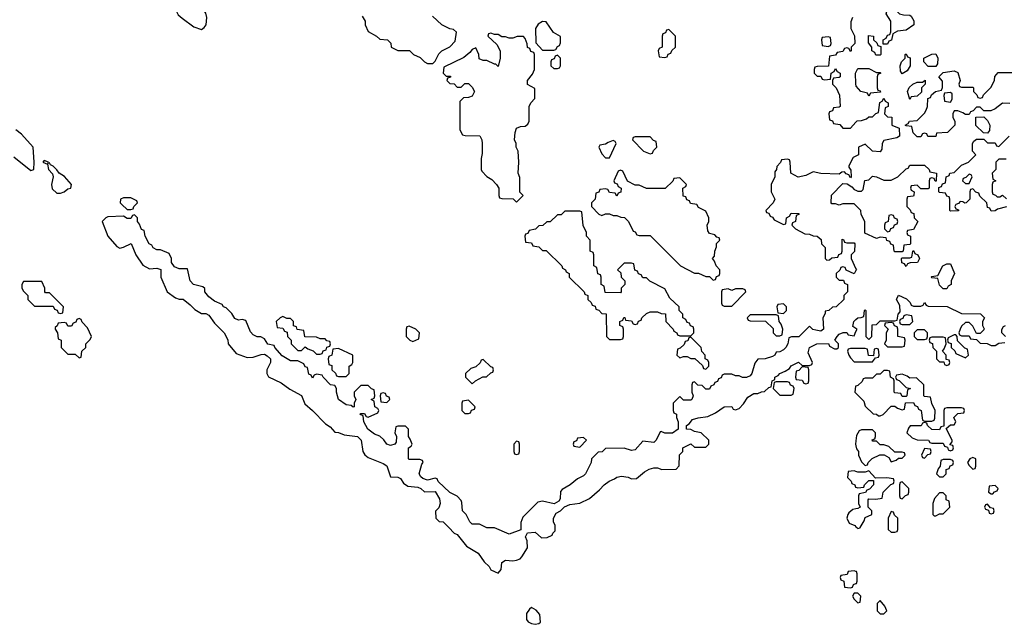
# Model space of a CAD drawing. Header units: inches. Extents: x 2701323 to 2964515, y 494916 to 722124.
# Tile 470 of 656: x 2855490 to 2860800, y 629478 to 632738. Entities that reach past the tile are written whole.
import ezdxf

# ---------------------------------------------------------------- set-up
doc = ezdxf.new("R2010")
doc.units = ezdxf.units.IN
doc.header["$MEASUREMENT"] = 0
for name, color, linetype in [('C8652', 7, 'Continuous'), ('C8653', 7, 'Continuous'), ('C8662', 7, 'Continuous'), ('C8663', 7, 'Continuous')]:
    doc.layers.add(name, color=color, linetype=linetype)

msp = doc.modelspace()

# ---------------------------------------------------------------- linework, layer by layer
at = {"layer": 'C8652', "color": 2, "elevation": 2}
for points in [[(2857804, 630000), (2857834, 629970), (2857850, 629962), (2857899.1, 629899.1), (2857962, 629862), (2857995.3, 629815.3), (2858022, 629790), (2858031.6, 629771.6), (2858070, 629754), (2858087.3, 629772.7), (2858090, 629811.3), (2858110, 629824.7), (2858150, 629821), (2858170, 629824.7), (2858188.9, 629831.1), (2858198, 629842), (2858228, 629890), (2858227.3, 629927.3), (2858218, 629950), (2858228, 629972), (2858270, 629974), (2858304.7, 629944.7), (2858334.6, 629945.4), (2858362, 629958), (2858366, 629970), (2858378, 629982), (2858378, 630000)], [(2858192.7, 630000), (2858192.7, 629987.3), (2858130, 629964), (2858050, 629998), (2858010, 629998), (2858006, 630000)], [(2860000, 629762.7), (2859990, 629766), (2859958, 629762), (2859952.7, 629747.3), (2859918, 629742), (2859914, 629730), (2859918, 629718), (2859934, 629710), (2859938, 629678), (2859970, 629674), (2859982, 629678), (2859987.3, 629692.7), (2860000, 629697.3)], [(2860000, 629646), (2859990, 629646), (2859982, 629630), (2859990, 629614), (2860000, 629604)]]:
    msp.add_lwpolyline(points, dxfattribs=at)
msp.add_lwpolyline([(2858250, 629568), (2858239.6, 629560.4), (2858223.6, 629536.4), (2858223.6, 629503.6), (2858231.6, 629491.6), (2858250, 629482), (2858270, 629478), (2858290, 629482), (2858298, 629490), (2858295.3, 629530), (2858274.6, 629554.6)], close=True, dxfattribs=at)
at = {"layer": 'C8653', "color": 2, "elevation": 2}
for points in [[(2856390, 632926), (2856331.3, 632790), (2856344.9, 632764.9), (2856365.5, 632745.5), (2856430, 632698.8), (2856470, 632686), (2856484.7, 632695.3), (2856495.3, 632710), (2856499, 632750), (2856494, 632774), (2856469.1, 632809.1), (2856428.4, 632888.4)], [(2858310, 632728), (2858285.4, 632714.6), (2858272, 632690), (2858272.7, 632612.7), (2858310, 632574), (2858370, 632574), (2858382, 632578), (2858390, 632594), (2858402, 632598), (2858407.3, 632612.7), (2858407.3, 632647.3), (2858368.9, 632668.9), (2858330, 632726)], [(2858030, 632666), (2858018, 632662), (2858014, 632650), (2858063.6, 632603.6), (2858082, 632570), (2858082, 632530), (2858070, 632486), (2858058, 632498), (2858050, 632498), (2858010, 632518), (2857990, 632518), (2857967.3, 632527.3), (2857966, 632550), (2857950, 632586), (2857930, 632578), (2857918, 632562), (2857885.4, 632534.6), (2857778, 632482), (2857774, 632450), (2857790, 632434), (2857812.7, 632432.7), (2857812.7, 632427.3), (2857798, 632422), (2857794, 632410), (2857810, 632394), (2857832.7, 632392.7), (2857850, 632374), (2857870, 632374), (2857890, 632394), (2857910, 632394), (2857930, 632374), (2857942, 632350), (2857930, 632326), (2857910, 632318), (2857883.6, 632316.4), (2857863.6, 632296.4), (2857863.6, 632143.6), (2857878, 632118), (2857892.7, 632112.7), (2857971.1, 632111.1), (2857982, 632090), (2857984.7, 632070), (2857983.6, 632016.4), (2857978, 631990), (2857978, 631930), (2857982, 631922), (2858010, 631892), (2858036.9, 631876.9), (2858062, 631850), (2858074, 631830), (2858074, 631790), (2858078, 631778), (2858090, 631774), (2858152, 631772), (2858170, 631754), (2858206, 631790), (2858188, 631808), (2858187.3, 631887.3), (2858178, 631910), (2858182, 631970), (2858178, 632030), (2858168, 632050), (2858168, 632070), (2858158, 632090), (2858162, 632130), (2858170, 632154), (2858190, 632162), (2858216.4, 632163.6), (2858230, 632174), (2858238, 632190), (2858238, 632270), (2858246, 632290), (2858267.3, 632312.7), (2858267.3, 632367.3), (2858228.7, 632388.7), (2858228, 632410), (2858256.4, 632443.6), (2858266, 632470), (2858266, 632550), (2858262, 632562), (2858247.3, 632567.3), (2858242, 632582), (2858228.4, 632588.4), (2858227.3, 632607.3), (2858216.4, 632636.4), (2858207.3, 632647.3), (2858172.7, 632647.3), (2858150, 632638), (2858130, 632638), (2858110, 632646), (2858090, 632646), (2858070, 632658), (2858050, 632658)], [(2858990, 632686), (2858978, 632682), (2858972.7, 632667.3), (2858958, 632662), (2858954, 632650), (2858954, 632590), (2858938, 632582), (2858934, 632570), (2858938, 632538), (2858970, 632534), (2858982, 632538), (2858987.3, 632552.7), (2859002, 632558), (2859007.3, 632572.7), (2859026, 632590), (2859026, 632650)], [(2859850, 632646), (2859818, 632642), (2859814, 632630), (2859818, 632598), (2859850, 632594), (2859862, 632598), (2859866, 632610), (2859862, 632642)], [(2858390, 632546), (2858378, 632542), (2858372.7, 632527.3), (2858358, 632522), (2858354, 632510), (2858354, 632490), (2858370, 632474), (2858390, 632474), (2858402, 632478), (2858406, 632490), (2858406, 632530)], [(2858890, 632106), (2858810, 632106), (2858798, 632102), (2858794, 632090), (2858854, 632030), (2858890, 632014), (2858902, 632018), (2858907.3, 632032.7), (2858926, 632050), (2858922, 632082), (2858907.3, 632087.3)], [(2858690, 632086), (2858663.6, 632076.4), (2858650, 632066), (2858618, 632062), (2858614, 632050), (2858630, 632014), (2858650, 631994), (2858670, 631994), (2858706, 632070), (2858702, 632082)], [(2855622, 631978), (2855614, 631970), (2855639.6, 631959.6), (2855646, 631930), (2855666.8, 631906.8), (2855671.1, 631891.1), (2855661.6, 631850), (2855666, 631826), (2855690, 631802.8), (2855710, 631802.8), (2855729.4, 631810.6), (2855750, 631826), (2855766, 631830), (2855768.7, 631850), (2855732, 631892), (2855702, 631910), (2855690, 631928), (2855670, 631948), (2855655.3, 631955.3), (2855650, 631966), (2855642, 631962), (2855646, 631970)], [(2858730, 631926), (2858718, 631922), (2858694, 631870), (2858698, 631858), (2858712.7, 631852.7), (2858718, 631838), (2858734, 631830), (2858732.7, 631807.3), (2858718, 631802), (2858710, 631786), (2858702, 631802), (2858670, 631806), (2858662, 631822), (2858650, 631826), (2858618, 631822), (2858612.7, 631807.3), (2858598, 631802), (2858594, 631770), (2858574, 631750), (2858574, 631730), (2858614, 631690), (2858630, 631682), (2858648.4, 631691.6), (2858670, 631692), (2858690, 631682), (2858710, 631682), (2858732.7, 631672.7), (2858751.6, 631671.6), (2858774, 631650), (2858798, 631598), (2858810, 631594), (2858818, 631578), (2858830, 631574), (2858890, 631574), (2859054, 631410), (2859130, 631372), (2859151.6, 631371.6), (2859190, 631354), (2859210, 631354), (2859230, 631334), (2859242, 631338), (2859247.3, 631352.7), (2859262, 631358), (2859266, 631370), (2859266, 631390), (2859246, 631410), (2859236.4, 631436.4), (2859226, 631450), (2859236.4, 631463.6), (2859238, 631490), (2859247.3, 631512.7), (2859248.4, 631531.6), (2859266, 631550), (2859262, 631562), (2859250, 631566), (2859238, 631578), (2859210, 631586), (2859200.4, 631600.4), (2859198, 631630), (2859206, 631650), (2859206, 631670), (2859190, 631706), (2859150, 631726), (2859142, 631742), (2859107.3, 631747.3), (2859102, 631762), (2859087.3, 631767.3), (2859082, 631782), (2859067.3, 631787.3), (2859066, 631830), (2859082, 631838), (2859086, 631850), (2859050, 631886), (2859018, 631882), (2859012.7, 631867.3), (2858971.6, 631828.4), (2858870, 631828), (2858830, 631846), (2858810, 631846), (2858767.3, 631867.3), (2858742, 631922)], [(2856090, 631778), (2856050, 631778), (2856034, 631770), (2856032, 631750), (2856041, 631741), (2856070, 631714), (2856090, 631714), (2856102, 631718), (2856106, 631730), (2856126, 631750), (2856122, 631762)], [(2858510, 631706), (2858430, 631706), (2858410, 631686), (2858390, 631686), (2858351.6, 631648.4), (2858332.7, 631647.3), (2858311.6, 631628.4), (2858290, 631626), (2858271.6, 631608.4), (2858238, 631602), (2858230, 631586), (2858218, 631582), (2858214, 631570), (2858218, 631538), (2858250, 631534), (2858258, 631518), (2858290, 631514), (2858310, 631494), (2858330, 631494), (2858414, 631410), (2858418, 631398), (2858434, 631390), (2858438, 631378), (2858454, 631370), (2858454, 631350), (2858534, 631270), (2858538, 631258), (2858554, 631250), (2858554, 631230), (2858572.7, 631212.7), (2858578, 631198), (2858592.7, 631192.7), (2858598, 631178), (2858612.7, 631172.7), (2858630, 631154), (2858652.7, 631152.7), (2858654, 631030), (2858670, 631014), (2858730, 631014), (2858742, 631018), (2858746, 631030), (2858746, 631070), (2858742, 631082), (2858726, 631090), (2858726, 631110), (2858742, 631118), (2858747.3, 631132.7), (2858752.7, 631132.7), (2858758, 631118), (2858790, 631114), (2858798, 631098), (2858810, 631094), (2858822, 631098), (2858827.3, 631112.7), (2858842, 631118), (2858846, 631130), (2858870, 631154), (2858890, 631162), (2858930, 631162), (2858950, 631154), (2858972.7, 631152.7), (2858974, 631110), (2859014, 631070), (2859018, 631058), (2859034, 631050), (2859038, 631038), (2859050, 631034), (2859110, 631034), (2859126, 631050), (2859126, 631070), (2859122, 631082), (2859107.3, 631087.3), (2859102, 631102), (2859090, 631106), (2859082, 631122), (2859066, 631130), (2859066, 631150), (2859046, 631170), (2859046, 631190), (2858996.4, 631236.4), (2858970, 631286), (2858888.4, 631328.4), (2858870, 631346), (2858850, 631346), (2858842, 631362), (2858827.3, 631367.3), (2858822, 631382), (2858807.3, 631387.3), (2858802, 631422), (2858790, 631426), (2858750, 631426), (2858714, 631390), (2858732.7, 631372.7), (2858734, 631350), (2858754, 631330), (2858754, 631310), (2858734, 631290), (2858734, 631270), (2858730, 631266), (2858647.3, 631267.3), (2858642, 631302), (2858626, 631310), (2858626, 631350), (2858622, 631362), (2858607.3, 631367.3), (2858602, 631402), (2858586, 631410), (2858586, 631470), (2858582, 631482), (2858566, 631490), (2858566, 631550), (2858546, 631570), (2858546, 631590), (2858528.4, 631628.4), (2858522, 631702)], [(2855610, 631326), (2855510, 631326), (2855502, 631310), (2855502, 631290), (2855510, 631274), (2855534, 631250), (2855534, 631230), (2855570, 631194), (2855670, 631194), (2855678, 631178), (2855692.7, 631172.7), (2855698, 631158), (2855710, 631154), (2855722, 631158), (2855726, 631190), (2855650, 631266), (2855630, 631266), (2855626, 631270), (2855626, 631290)], [(2859390, 631286), (2859350, 631286), (2859330, 631278), (2859310, 631286), (2859278, 631282), (2859274, 631270), (2859274, 631210), (2859278, 631198), (2859290, 631194), (2859330, 631194), (2859406, 631270), (2859402, 631282)], [(2859610, 631206), (2859578, 631202), (2859574, 631190), (2859578, 631158), (2859610, 631154), (2859626, 631170), (2859626, 631190)], [(2855810, 631126), (2855798, 631122), (2855792.7, 631107.3), (2855778, 631102), (2855770, 631086), (2855750, 631086), (2855742, 631102), (2855730, 631106), (2855698, 631102), (2855692.7, 631087.3), (2855682, 631078), (2855682, 631070), (2855694, 631050), (2855698, 631018), (2855714, 631010), (2855714, 630970), (2855750, 630934), (2855790, 630934), (2855810, 630914), (2855822, 630918), (2855826, 630950), (2855846, 630970), (2855846, 630990), (2855870, 631014), (2855878, 631030), (2855856.4, 631076.4), (2855827.3, 631107.3), (2855822, 631122)], [(2856910, 631138), (2856894, 631130), (2856874, 631110), (2856878, 631078), (2856910, 631074), (2856918, 631058), (2856932.7, 631052.7), (2856934, 631030), (2856954, 631010), (2856954, 630990), (2856990, 630954), (2857010, 630954), (2857030, 630974), (2857043.6, 630963.6), (2857072.7, 630952.7), (2857090, 630934), (2857110, 630934), (2857122, 630938), (2857127.3, 630952.7), (2857142, 630958), (2857147.3, 630972.7), (2857162, 630978), (2857166, 630990), (2857162, 631002), (2857147.3, 631007.3), (2857138, 631018), (2857110, 631018), (2857090, 631026), (2857027.3, 631027.3), (2857022, 631062), (2856987.3, 631067.3), (2856982, 631082), (2856967.3, 631087.3), (2856966, 631110), (2856950, 631126), (2856930, 631126)], [(2859570, 631146), (2859430, 631146), (2859414, 631130), (2859418, 631118), (2859430, 631114), (2859512.7, 631112.7), (2859552.7, 631072.7), (2859554, 631050), (2859570, 631034), (2859590, 631034), (2859602, 631038), (2859606, 631070), (2859596.4, 631096.4), (2859586, 631110), (2859582, 631142)], [(2857590, 631086), (2857578, 631082), (2857574, 631070), (2857574, 631030), (2857594, 631010), (2857610, 631002), (2857642, 631018), (2857646, 631050), (2857626, 631070)], [(2859110, 631026), (2859098, 631022), (2859092.7, 631007.3), (2859078, 631002), (2859072.7, 630987.3), (2859052.7, 630967.3), (2859038, 630962), (2859034, 630930), (2859050, 630914), (2859070, 630922), (2859090, 630922), (2859110, 630912), (2859131.6, 630911.6), (2859172.7, 630872.7), (2859178, 630858), (2859190, 630854), (2859206, 630870), (2859206, 630890), (2859202, 630902), (2859186, 630910), (2859186, 630930), (2859168.4, 630948.4), (2859166, 630970)], [(2857210, 630966), (2857178, 630962), (2857174, 630930), (2857158, 630922), (2857154, 630910), (2857158, 630878), (2857172.7, 630872.7), (2857174, 630850), (2857192.7, 630832.7), (2857198, 630818), (2857210, 630814), (2857250, 630814), (2857266, 630830), (2857266, 630870), (2857282, 630878), (2857286, 630890), (2857286, 630930)], [(2857990, 630906), (2857978, 630902), (2857972.7, 630887.3), (2857950, 630866), (2857923.6, 630856.4), (2857894, 630830), (2857894, 630810), (2857930, 630774), (2857948.4, 630791.6), (2857988.4, 630811.6), (2858007.3, 630812.7), (2858030, 630834), (2858042, 630838), (2858046, 630850), (2858042, 630862), (2858030, 630866)], [(2859710, 630866), (2859692.7, 630847.3), (2859678, 630842), (2859674, 630810), (2859678, 630798), (2859710, 630794), (2859718, 630778), (2859730, 630774), (2859742, 630778), (2859746, 630790), (2859746, 630850), (2859742, 630862)], [(2859630, 630786), (2859570, 630786), (2859558, 630782), (2859554, 630750), (2859590, 630714), (2859650, 630714), (2859662, 630718), (2859666, 630750), (2859662, 630762), (2859647.3, 630767.3), (2859642, 630782)], [(2857450, 630726), (2857438, 630722), (2857434, 630710), (2857438, 630678), (2857470, 630674), (2857486, 630690), (2857482, 630702), (2857467.3, 630707.3), (2857462, 630722)], [(2857910, 630686), (2857878, 630682), (2857874, 630670), (2857874, 630630), (2857890, 630614), (2857910, 630614), (2857922, 630618), (2857927.3, 630632.7), (2857942, 630638), (2857946, 630650)], [(2858170, 630466), (2858154, 630450), (2858154, 630410), (2858158, 630398), (2858170, 630394), (2858182, 630398), (2858186, 630410), (2858186, 630450), (2858182, 630462)], [(2858530, 630486), (2858498, 630482), (2858492.7, 630467.3), (2858478, 630462), (2858474, 630450), (2858478, 630438), (2858510, 630434), (2858546, 630470)]]:
    msp.add_lwpolyline(points, close=True, dxfattribs=at)
for points in [[(2857336.9, 632756.9), (2857354, 632730), (2857354, 632710), (2857370, 632674), (2857414, 632650), (2857432.7, 632632.7), (2857474, 632630), (2857491.6, 632611.6), (2857494, 632590), (2857530, 632572), (2857591.6, 632571.6), (2857614, 632550), (2857650, 632534), (2857674, 632510), (2857690, 632502), (2857710, 632502), (2857718, 632502), (2857730, 632514), (2857750, 632554), (2857766, 632570), (2857810, 632592), (2857838, 632622), (2857846, 632670), (2857830, 632686), (2857810, 632688), (2857766, 632710), (2857716.4, 632756.4)], [(2859982, 632750), (2859972.7, 632727.3), (2859972, 632690), (2859991.6, 632651.6), (2859994, 632610), (2859974, 632590), (2859974, 632570), (2859970, 632566), (2859962, 632582), (2859950, 632586), (2859938, 632582), (2859930, 632566), (2859898, 632562), (2859890, 632546), (2859858, 632542), (2859852.7, 632487.3), (2859790, 632486), (2859778, 632482), (2859774, 632470), (2859774, 632450), (2859790, 632434), (2859810, 632434), (2859818, 632418), (2859830, 632414), (2859862, 632418), (2859866, 632450), (2859882, 632458), (2859890, 632474), (2859898, 632458), (2859914, 632450), (2859914, 632430), (2859910, 632426), (2859878, 632422), (2859874, 632410), (2859874, 632390), (2859894, 632370), (2859911.6, 632331.6), (2859914, 632270), (2859910, 632266), (2859878, 632262), (2859872.7, 632247.3), (2859858, 632242), (2859854, 632230), (2859858, 632198), (2859872.7, 632192.7), (2859878, 632178), (2859912.7, 632172.7), (2859930, 632154), (2859970, 632154), (2860000, 632185.1)], [(2860000, 632392), (2859998, 632450), (2860000, 632454)], [(2855458, 631998), (2855550, 631924.7), (2855566, 631930), (2855568.7, 631970), (2855562, 632050), (2855500.2, 632120.2), (2855470, 632144)], [(2860000, 632002.4), (2859985.4, 631994.6), (2859962, 631950), (2859962, 631942), (2859972.7, 631927.3), (2859974, 631890), (2859970, 631886), (2859962, 631902), (2859947.3, 631907.3), (2859938, 631918), (2859923.6, 631916.4), (2859910, 631906), (2859810, 631908), (2859770, 631918), (2859730, 631898), (2859688.9, 631888.9), (2859648, 631910), (2859646, 631970), (2859642, 631982), (2859630, 631986), (2859598, 631982), (2859592.7, 631967.3), (2859572.7, 631947.3), (2859572, 631930), (2859562, 631918), (2859562, 631890), (2859542, 631850), (2859542, 631810), (2859562, 631770), (2859554, 631750), (2859514, 631710), (2859518, 631698), (2859530, 631694), (2859538, 631678), (2859550, 631674), (2859558, 631658), (2859610, 631634), (2859622, 631638), (2859626, 631670), (2859642, 631678), (2859650, 631694), (2859692.7, 631692.7), (2859692.7, 631687.3), (2859678, 631682), (2859674, 631650), (2859658, 631642), (2859654, 631630), (2859674, 631610), (2859723.6, 631583.6), (2859750, 631582), (2859770, 631572), (2859791.6, 631571.6), (2859812.7, 631552.7), (2859814, 631530), (2859834, 631510), (2859834, 631450), (2859842, 631442), (2859856.4, 631443.6), (2859870, 631454), (2859902, 631458), (2859907.3, 631472.7), (2859922, 631478), (2859926, 631490), (2859926, 631554), (2859932.7, 631552.7), (2859938, 631538), (2859950, 631534), (2859990, 631534), (2859994, 631530), (2859991.6, 631488.4), (2859974, 631470), (2859974, 631450), (2860000, 631394.3)], [(2860000, 631736), (2859990, 631746), (2859930, 631746), (2859910, 631738), (2859890, 631746), (2859870, 631746), (2859866, 631750), (2859867.3, 631792.7), (2859930, 631854), (2859952.7, 631852.7), (2859976.9, 631836.9), (2859990, 631822), (2860000, 631818)], [(2858006, 630000), (2857970, 630018), (2857930, 630018), (2857918, 630030), (2857898, 630070), (2857878, 630090), (2857874.6, 630134.6), (2857870, 630146), (2857848.4, 630168.4), (2857808.9, 630188.9), (2857747.3, 630247.3), (2857742, 630262), (2857730, 630266), (2857690, 630255.3), (2857664, 630264), (2857653.6, 630273.6), (2857644, 630290), (2857658, 630342), (2857666, 630350), (2857662, 630362), (2857647.3, 630367.3), (2857590, 630366), (2857586, 630370), (2857586, 630430), (2857602, 630438), (2857606, 630450), (2857596.4, 630476.4), (2857586, 630490), (2857586, 630530), (2857570, 630546), (2857530, 630546), (2857518, 630542), (2857514, 630510), (2857522, 630490), (2857519.6, 630460.4), (2857514, 630450), (2857490, 630442), (2857469.2, 630449.2), (2857453.2, 630473.2), (2857432.7, 630492.7), (2857404.1, 630504.1), (2857368, 630530), (2857346, 630570), (2857342, 630602), (2857326, 630610), (2857330, 630614), (2857350, 630614), (2857358, 630598), (2857370, 630594), (2857422, 630618), (2857426, 630630), (2857422, 630642), (2857406, 630650), (2857402, 630682), (2857386, 630690), (2857402, 630698), (2857406, 630710), (2857402, 630742), (2857387.3, 630747.3), (2857370, 630766), (2857330, 630766), (2857294, 630730), (2857294, 630710), (2857302, 630690), (2857294, 630670), (2857294, 630650), (2857288.7, 630648.7), (2857278, 630658), (2857250, 630662), (2857208.7, 630690), (2857198, 630730), (2857198, 630750), (2857190, 630766), (2857166, 630770), (2857126, 630810), (2857122, 630822), (2857090, 630826), (2857078, 630822), (2857070, 630806), (2857062, 630822), (2857050, 630826), (2857042, 630862), (2857030, 630866), (2857022, 630882), (2856990, 630898), (2856950, 630898), (2856904.7, 630924.7), (2856866, 630970), (2856862, 630982), (2856828.7, 630988.7), (2856810, 631018), (2856790, 631028), (2856770, 631028.7), (2856750, 631038), (2856734.6, 631054.6), (2856710, 631115.3), (2856690, 631122), (2856670, 631118), (2856650, 631126), (2856634.6, 631154.6), (2856604, 631184), (2856588.7, 631190), (2856582, 631202), (2856540.2, 631220.2), (2856510, 631244), (2856488.7, 631270), (2856488, 631288), (2856478, 631298), (2856428, 631310), (2856408.7, 631330), (2856395.3, 631395.3), (2856350, 631395.3), (2856324.7, 631404.7), (2856308.9, 631428.9), (2856308.7, 631450), (2856296.5, 631476.5), (2856250, 631498), (2856230, 631498), (2856210, 631508.7), (2856202, 631522), (2856188, 631530), (2856166, 631570), (2856162, 631602), (2856147.3, 631607.3), (2856136.4, 631636.4), (2856126, 631650), (2856126, 631670), (2856110, 631686), (2856098, 631682), (2856090, 631666), (2856070, 631666), (2856050, 631678), (2855965.4, 631674.6), (2855954, 631670), (2855934, 631650), (2855966, 631570), (2856014.4, 631514.4), (2856030, 631506), (2856050, 631510.8), (2856091.3, 631531.3), (2856116, 631470), (2856154.8, 631414.8), (2856190, 631394.8), (2856230, 631398.8), (2856250.9, 631390.9), (2856250.9, 631349.1), (2856284.7, 631270), (2856330, 631238), (2856350, 631231.3), (2856370.9, 631230.9), (2856410, 631201), (2856435.2, 631175.2), (2856470, 631154), (2856493.7, 631153.7), (2856510, 631144.7), (2856541.1, 631101.1), (2856592, 631050), (2856611.6, 631011.6), (2856614, 630990), (2856658, 630938), (2856716.9, 630916.9), (2856750, 630918.8), (2856792.7, 630932.7), (2856810, 630934), (2856825.4, 630925.4), (2856842, 630910), (2856842, 630890), (2856822, 630850), (2856822, 630830), (2856831.6, 630811.6), (2856899.8, 630779.8), (2856946.4, 630746.4), (2857010, 630711.3), (2857027.1, 630667.1), (2857070, 630631.3), (2857139.6, 630559.6), (2857163.6, 630543.6), (2857190, 630514), (2857210, 630512), (2857239.6, 630499.6), (2857311, 630491), (2857331.3, 630470), (2857341, 630410), (2857350.9, 630390.9), (2857370, 630378), (2857450, 630344.7), (2857470, 630332), (2857490, 630274), (2857530, 630272), (2857543.6, 630263.6), (2857559.6, 630239.6), (2857583.6, 630223.6), (2857636.9, 630216.9), (2857654, 630210), (2857672.7, 630192.7), (2857730, 630194), (2857754.8, 630154.8), (2857758, 630130), (2857750, 630106), (2857732.7, 630087.3), (2857734, 630050), (2857752.7, 630032.7), (2857774, 630030), (2857804, 630000)], [(2860000, 631386.3), (2859990, 631368), (2859947.3, 631387.3), (2859942, 631402), (2859930, 631406), (2859918, 631402), (2859912.7, 631387.3), (2859894, 631370), (2859894, 631350), (2859910, 631334), (2859932.7, 631332.7), (2859938, 631318), (2859954, 631310), (2859954, 631270), (2859934, 631250), (2859934, 631230), (2859894, 631190), (2859872.7, 631187.3), (2859854, 631170), (2859834, 631166), (2859834, 631154), (2859822, 631130), (2859824.7, 631070), (2859810, 631059), (2859783.1, 631063.1), (2859768, 631068), (2859750, 631086), (2859691.6, 631028.4), (2859652.7, 631027.3), (2859638, 631022), (2859632, 630990), (2859622, 630970), (2859610, 630958), (2859590, 630948), (2859570, 630946), (2859562, 630930), (2859550, 630922), (2859510.6, 630909.4), (2859470, 630908), (2859454.8, 630885.2), (2859438, 630830), (2859430, 630818), (2859410, 630808), (2859388.9, 630808.9), (2859370, 630818), (2859350, 630818), (2859330, 630826), (2859290, 630826), (2859278, 630822), (2859272.7, 630807.3), (2859258, 630802), (2859252.7, 630787.3), (2859238, 630782), (2859234, 630770), (2859218, 630762), (2859210, 630746), (2859190, 630746), (2859170, 630766), (2859147.3, 630767.3), (2859130, 630786), (2859118, 630782), (2859114, 630770), (2859114, 630730), (2859122, 630710), (2859114, 630690), (2859110, 630686), (2859070, 630686), (2859050, 630706), (2859014, 630670), (2859014, 630630), (2859018, 630618), (2859031.6, 630611.6), (2859032.7, 630592.7), (2859042, 630570), (2859042, 630530), (2859010, 630508.7), (2858968.7, 630508.7), (2858950, 630518), (2858944.7, 630515.3), (2858922, 630470), (2858910, 630458), (2858850, 630466), (2858810, 630418), (2858790, 630415.3), (2858750, 630428), (2858650, 630426), (2858631.6, 630408.4), (2858610, 630406), (2858574, 630370), (2858572, 630350), (2858542, 630290), (2858530, 630278), (2858498, 630262), (2858458, 630230), (2858414.8, 630205.2), (2858406.8, 630193.2), (2858404.7, 630155.3), (2858398, 630142), (2858372, 630128), (2858310, 630142), (2858283.6, 630136.4), (2858203.6, 630056.4), (2858192.7, 630027.3), (2858192.7, 630000)], [(2860000, 631073.8), (2859984, 631084), (2859988, 631110), (2860000, 631121.6)], [(2858378, 630000), (2858378, 630010), (2858368, 630030), (2858368, 630050), (2858383.1, 630076.9), (2858406, 630090), (2858428, 630112), (2858456.4, 630123.6), (2858510, 630132), (2858563.1, 630156.9), (2858617.2, 630202.8), (2858642, 630230), (2858669.6, 630250.4), (2858698.4, 630261.6), (2858710, 630270.8), (2858736, 630276), (2858771.6, 630271.6), (2858790, 630262), (2858816.4, 630263.6), (2858860.2, 630299.8), (2858885.2, 630314.8), (2858910, 630322), (2858930, 630322), (2858952.7, 630312.7), (2859030, 630314), (2859047.3, 630332.7), (2859048.9, 630391.1), (2859066, 630410), (2859066, 630430), (2859110, 630451.3), (2859130, 630434), (2859190, 630434), (2859206, 630450), (2859206, 630470), (2859166, 630510), (2859130, 630518), (2859110, 630528), (2859086, 630530), (2859086, 630550), (2859100.4, 630559.6), (2859118, 630582), (2859148.9, 630591.1), (2859202, 630598), (2859242, 630618), (2859290, 630651.3), (2859330, 630652), (2859338, 630638), (2859350, 630634), (2859370, 630642), (2859393.6, 630666.4), (2859416.4, 630703.6), (2859450, 630722), (2859470, 630722), (2859490, 630732), (2859507.3, 630732.7), (2859530, 630754), (2859542, 630758), (2859548, 630790), (2859562, 630798), (2859562, 630810), (2859580.4, 630819.6), (2859590, 630831), (2859618, 630842), (2859642, 630858), (2859650, 630871), (2859690, 630891.3), (2859710, 630874), (2859750, 630874), (2859762, 630878), (2859766, 630890), (2859742, 630942), (2859748.9, 630971.1), (2859789, 630991), (2859852, 630992), (2859858, 630978), (2859883.6, 630963.6), (2859896.4, 630963.6), (2859906, 630970), (2859906, 630990), (2859886, 631010), (2859898, 631030), (2859910, 631042), (2859931.3, 631051.3), (2859951.6, 631051.6), (2859958, 631038), (2859990, 631034), (2860000, 631056.5)], [(2860000, 630966), (2859970, 630966), (2859958, 630962), (2859954, 630950), (2859962, 630930), (2859970, 630914), (2859990, 630894), (2860000, 630894)], [(2860000, 630762.7), (2859998, 630762), (2859994, 630730), (2860000, 630724)], [(2860000, 630466.6), (2859998, 630450), (2860000, 630440.6)], [(2860000, 630302), (2859990, 630306), (2859958, 630302), (2859954, 630270), (2859974, 630250), (2859978, 630238), (2859994, 630230), (2859998, 630218), (2860000, 630217.3)], [(2860000, 630100.2), (2859982.8, 630097.2), (2859960.7, 630079.3), (2859956, 630070), (2859951, 630050), (2859962.8, 630022.8), (2859994, 630010), (2860000, 630004)]]:
    msp.add_lwpolyline(points, dxfattribs=at)
at = {"layer": 'C8662', "color": 2, "elevation": 2}
for points in [[(2860004, 630000), (2860010, 629994), (2860022, 629998), (2860023.2, 630000)], [(2860174, 630000), (2860174, 629990), (2860190, 629974), (2860210, 629974), (2860222, 629978), (2860226, 629990), (2860226, 630000)], [(2860000, 629697.3), (2860002, 629698), (2860006, 629710), (2860006, 629750), (2860002, 629762), (2860000, 629762.7)], [(2860000, 629604), (2860010, 629594), (2860022, 629598), (2860026, 629630), (2860010, 629646), (2860000, 629646)]]:
    msp.add_lwpolyline(points, dxfattribs=at)
msp.add_lwpolyline([(2860130, 629606), (2860114, 629590), (2860114, 629550), (2860130, 629534), (2860150, 629534), (2860166, 629550), (2860156.4, 629576.4)], close=True, dxfattribs=at)
at = {"layer": 'C8663', "color": 2, "elevation": 2}
for points in [[(2860146, 632606), (2860146, 632630), (2860162, 632638), (2860170, 632654), (2860182, 632658), (2860187.3, 632672.7), (2860188, 632730), (2860162, 632770), (2860170, 632794), (2860192, 632812), (2860234, 632770), (2860256.4, 632763.6), (2860290, 632762), (2860296.9, 632756.9), (2860311.6, 632731.6), (2860312, 632710), (2860270, 632682), (2860224.7, 632675.3), (2860198, 632662), (2860191.6, 632628.4), (2860178, 632622), (2860170, 632606)], [(2860130, 632546), (2860107.3, 632547.3), (2860102, 632562), (2860086, 632570), (2860086, 632590), (2860067.3, 632612.7), (2860067.3, 632652.7), (2860094, 632650), (2860094, 632630), (2860112.7, 632612.7), (2860118, 632598), (2860134, 632594), (2860134, 632550)], [(2860250, 632446), (2860240.4, 632460.4), (2860238, 632490), (2860246, 632510), (2860266, 632530), (2860266, 632550), (2860270, 632554), (2860278, 632538), (2860291.6, 632531.6), (2860292, 632490), (2860276.9, 632463.1)], [(2860390, 632486), (2860366, 632510), (2860366, 632530), (2860408.4, 632551.6), (2860430, 632554), (2860442, 632530), (2860439.6, 632500.4), (2860430, 632486)], [(2860290, 632308), (2860278, 632350), (2860287.3, 632372.7), (2860306, 632390), (2860330, 632402), (2860358, 632402), (2860372.7, 632412.7), (2860374, 632390), (2860354, 632370), (2860352.7, 632347.3), (2860330, 632326), (2860298, 632322)], [(2860510, 632346), (2860478, 632342), (2860474, 632330), (2860478, 632298), (2860510, 632294), (2860518, 632310), (2860518, 632338)], [(2860710, 632126), (2860687.3, 632127.3), (2860647.3, 632167.3), (2860647.3, 632212.7), (2860690, 632214), (2860710, 632194), (2860722, 632170), (2860719.6, 632140.4)], [(2860610, 631906), (2860592.7, 631887.3), (2860578, 631882), (2860574, 631870), (2860590, 631854), (2860610, 631854), (2860626, 631890), (2860622, 631902)], [(2860190, 631686), (2860178, 631682), (2860174, 631650), (2860158, 631642), (2860154, 631630), (2860154, 631610), (2860170, 631594), (2860182, 631598), (2860187.3, 631612.7), (2860202, 631618), (2860207.3, 631632.7), (2860222, 631638), (2860226, 631650), (2860222, 631662), (2860207.3, 631667.3), (2860202, 631682)], [(2860270, 631408), (2860262, 631422), (2860247.3, 631427.3), (2860246, 631450), (2860250, 631454), (2860290, 631454), (2860302, 631458), (2860306, 631490), (2860310, 631494), (2860318, 631478), (2860334, 631470), (2860342, 631450), (2860331.3, 631428.7), (2860292.7, 631427.3), (2860278, 631422)], [(2860470, 631286), (2860450, 631306), (2860442, 631342), (2860410, 631346), (2860406, 631350), (2860410, 631354), (2860442, 631358), (2860468, 631410), (2860490, 631421), (2860510, 631422), (2860532, 631370), (2860514, 631330), (2860514, 631310), (2860498, 631302), (2860490, 631286)], [(2860190, 631106), (2860158, 631102), (2860154, 631090), (2860174, 631070), (2860162, 631050), (2860162, 631010), (2860154, 630990), (2860170, 630974), (2860250, 630974), (2860262, 630978), (2860266, 631010), (2860262, 631022), (2860226, 631030), (2860226, 631070), (2860222, 631082), (2860207.3, 631087.3), (2860202, 631102)], [(2860270, 631146), (2860258, 631142), (2860252.7, 631127.3), (2860238, 631122), (2860234, 631110), (2860238, 631098), (2860250, 631094), (2860290, 631094), (2860306, 631110), (2860302, 631142)], [(2860370, 631066), (2860330, 631066), (2860314, 631050), (2860314, 631030), (2860330, 631014), (2860370, 631014), (2860382, 631018), (2860386, 631030), (2860386, 631050)], [(2860470, 631026), (2860410, 631026), (2860398, 631022), (2860394, 631010), (2860398, 630998), (2860412.7, 630992.7), (2860414, 630970), (2860434, 630950), (2860434, 630910), (2860450, 630894), (2860474, 630894), (2860478, 630878), (2860490, 630874), (2860502, 630878), (2860506, 630890), (2860502, 630902), (2860486, 630906), (2860486, 630930), (2860466, 630950), (2860476.4, 630963.6), (2860486, 630990), (2860482, 631022)], [(2860538, 631038), (2860530, 631038), (2860498, 631022), (2860494, 631010), (2860498, 630998), (2860512.7, 630992.7), (2860514, 630970), (2860532.7, 630952.7), (2860538, 630938), (2860590, 630914), (2860606, 630930), (2860602, 630962), (2860587.3, 630967.3), (2860547.3, 631007.3), (2860546, 631030)], [(2860570, 630646), (2860490, 630646), (2860478, 630642), (2860474, 630630), (2860474, 630546), (2860458, 630542), (2860450, 630526), (2860408.4, 630528.4), (2860386, 630550), (2860382, 630562), (2860370, 630566), (2860358, 630562), (2860351.6, 630548.4), (2860292.7, 630547.3), (2860283.6, 630536.4), (2860274, 630510), (2860303.6, 630483.6), (2860330, 630472), (2860391.6, 630471.6), (2860398, 630458), (2860410, 630454), (2860470, 630454), (2860478, 630438), (2860494, 630434), (2860498, 630418), (2860510, 630414), (2860522, 630418), (2860526, 630430), (2860522, 630442), (2860506, 630446), (2860518, 630462), (2860518, 630470), (2860486, 630534), (2860510, 630554), (2860530, 630554), (2860538, 630570), (2860527.3, 630592.7), (2860550, 630614), (2860582, 630618), (2860586, 630630), (2860582, 630642)], [(2860370, 630426), (2860354, 630390), (2860358, 630378), (2860370, 630374), (2860387.3, 630392.7), (2860402, 630398), (2860406, 630410), (2860402, 630422)], [(2860510, 630366), (2860470, 630366), (2860458, 630362), (2860454, 630330), (2860443.6, 630316.4), (2860434, 630290), (2860450, 630274), (2860470, 630274), (2860486, 630290), (2860487.3, 630312.7), (2860502, 630318), (2860507.3, 630332.7), (2860522, 630338), (2860526, 630350), (2860522, 630362)], [(2860630, 630378), (2860614, 630370), (2860602, 630350), (2860610, 630334), (2860630, 630314), (2860642, 630318), (2860646, 630330), (2860646, 630370)], [(2860250, 630246), (2860238, 630242), (2860234, 630230), (2860234, 630170), (2860238, 630158), (2860250, 630154), (2860267.3, 630172.7), (2860282, 630178), (2860286, 630190), (2860286, 630210)], [(2860750, 630226), (2860718, 630222), (2860714, 630190), (2860730, 630182), (2860738, 630182), (2860747.3, 630192.7), (2860762, 630198), (2860766, 630210)], [(2860470, 630186), (2860450, 630186), (2860423.6, 630156.4), (2860414, 630130), (2860414, 630070), (2860422, 630062), (2860430, 630062), (2860450, 630074), (2860470, 630074), (2860506, 630110), (2860502, 630142), (2860486, 630150), (2860486, 630170)], [(2860710, 630126), (2860698, 630122), (2860694, 630110), (2860698, 630098), (2860714, 630094), (2860718, 630078), (2860730, 630074), (2860742, 630078), (2860746, 630090), (2860742, 630102), (2860726, 630106)]]:
    msp.add_lwpolyline(points, close=True, dxfattribs=at)
for points in [[(2860000, 632454), (2860010, 632474), (2860070, 632474), (2860110, 632454), (2860130, 632454), (2860134, 632450), (2860118, 632442), (2860114, 632430), (2860114, 632370), (2860118, 632358), (2860130, 632354), (2860132.7, 632347.3), (2860078, 632342), (2860070, 632326), (2860062, 632342), (2860026, 632350), (2860000.4, 632380.4), (2860000, 632392)], [(2860830, 632286), (2860790, 632288), (2860750, 632258), (2860727.3, 632247.3), (2860690, 632246), (2860670, 632266), (2860650, 632266), (2860632.7, 632247.3), (2860618, 632242), (2860610, 632226), (2860590, 632226), (2860576.4, 632236.4), (2860550, 632246), (2860530, 632246), (2860522, 632230), (2860522, 632210), (2860534, 632190), (2860534, 632170), (2860494, 632130), (2860434, 632126), (2860430, 632108), (2860388.4, 632108.4), (2860382, 632122), (2860370, 632126), (2860358, 632122), (2860350, 632106), (2860330, 632106), (2860308.4, 632128.4), (2860302, 632162), (2860270, 632166), (2860266, 632170), (2860282, 632178), (2860288.4, 632191.6), (2860330, 632194), (2860370, 632234), (2860378, 632250), (2860386, 632270), (2860387.3, 632312.7), (2860402, 632318), (2860407.3, 632332.7), (2860428.4, 632351.6), (2860462, 632358), (2860467.3, 632372.7), (2860467.3, 632407.3), (2860446, 632430), (2860470, 632454), (2860530, 632462), (2860550, 632454), (2860562, 632410), (2860554, 632390), (2860558, 632378), (2860570, 632374), (2860630, 632374), (2860634, 632370), (2860634, 632350), (2860652.7, 632332.7), (2860658, 632318), (2860670, 632314), (2860682, 632318), (2860687.3, 632332.7), (2860730, 632374), (2860747.3, 632412.7), (2860748.4, 632431.6), (2860767.3, 632452.7), (2860870, 632454)], [(2860000, 632185.1), (2860007.3, 632192.7), (2860030, 632194), (2860056.4, 632203.6), (2860070, 632214), (2860090, 632214), (2860107.3, 632232.7), (2860122, 632238), (2860128.4, 632291.6), (2860142, 632298), (2860150, 632314), (2860158, 632298), (2860174, 632290), (2860174, 632270), (2860158, 632262), (2860154, 632230), (2860170, 632214), (2860192.7, 632212.7), (2860194, 632170), (2860232.7, 632152.7), (2860234, 632110), (2860219.6, 632100.4), (2860150, 632086), (2860142, 632070), (2860139.6, 632040.4), (2860130, 632026), (2860088.4, 632028.4), (2860050, 632066), (2860014, 632050), (2860014, 632010), (2860000, 632002.4)], [(2860811.1, 631728.9), (2860763.6, 631716.4), (2860750, 631708), (2860730, 631706), (2860722, 631722), (2860710, 631726), (2860706, 631750), (2860667.3, 631787.3), (2860662, 631802), (2860647.3, 631807.3), (2860630, 631826), (2860618, 631822), (2860614, 631810), (2860614, 631770), (2860594, 631750), (2860588, 631748), (2860576.4, 631756.4), (2860562, 631758), (2860552.7, 631747.3), (2860538, 631742), (2860534, 631730), (2860538, 631718), (2860552.7, 631712.7), (2860552.7, 631707.3), (2860510, 631706), (2860506, 631710), (2860506, 631770), (2860502, 631782), (2860490, 631786), (2860482, 631802), (2860450, 631806), (2860446, 631810), (2860447.3, 631832.7), (2860462, 631838), (2860467.3, 631852.7), (2860482, 631858), (2860486, 631890), (2860502, 631898), (2860506, 631910), (2860530, 631914), (2860570, 631954), (2860606, 631970), (2860646, 632010), (2860628.4, 632028.4), (2860628.7, 632070), (2860636.4, 632083.6), (2860650, 632094), (2860690, 632094), (2860710, 632074), (2860750, 632074), (2860758, 632058), (2860770, 632054), (2860826, 632110)], [(2860000, 631818), (2860010, 631814), (2860030, 631814), (2860038, 631822), (2860048.7, 631871.3), (2860070, 631874), (2860090, 631894), (2860111.6, 631891.6), (2860150, 631872), (2860190, 631872), (2860226, 631890), (2860270, 631934), (2860282, 631938), (2860290, 631954), (2860370, 631954), (2860394, 631930), (2860398, 631918), (2860434, 631910), (2860432.7, 631867.3), (2860427.3, 631867.3), (2860422, 631882), (2860410, 631886), (2860398, 631882), (2860394, 631870), (2860394, 631830), (2860390, 631826), (2860350, 631826), (2860330, 631846), (2860298, 631842), (2860294, 631830), (2860298, 631818), (2860314, 631810), (2860312.7, 631792.7), (2860310, 631786), (2860278, 631782), (2860274, 631770), (2860274, 631730), (2860292.7, 631712.7), (2860298, 631698), (2860312.7, 631692.7), (2860314, 631670), (2860334, 631650), (2860310, 631606), (2860278, 631602), (2860274, 631590), (2860278, 631578), (2860294, 631570), (2860294, 631530), (2860290, 631526), (2860258, 631522), (2860254, 631490), (2860250, 631486), (2860210, 631486), (2860206, 631490), (2860202, 631522), (2860187.3, 631527.3), (2860182, 631542), (2860167.3, 631547.3), (2860162, 631562), (2860130, 631566), (2860110, 631558), (2860047.3, 631587.3), (2860048, 631650), (2860028.4, 631688.4), (2860026, 631710), (2860000, 631736)], [(2860810, 631986), (2860770, 631986), (2860754, 631970), (2860754, 631930), (2860734, 631910), (2860738, 631878), (2860754, 631870), (2860738, 631862), (2860734, 631850), (2860734, 631810), (2860738, 631798), (2860752.7, 631792.7), (2860762, 631782), (2860776.4, 631783.6), (2860790, 631792), (2860812.7, 631772.7)], [(2860000, 631394.3), (2860002, 631390), (2860000, 631386.3)], [(2860000, 631121.6), (2860010, 631131.3), (2860028, 631132), (2860042, 631138), (2860046, 631170), (2860050, 631174), (2860054, 631170), (2860054, 631030), (2860070, 631014), (2860086, 631030), (2860087.3, 631092.7), (2860110, 631094), (2860130, 631114), (2860210, 631114), (2860222, 631118), (2860228, 631150), (2860238, 631162), (2860236.4, 631196.4), (2860218, 631230), (2860230, 631252), (2860272.7, 631232.7), (2860292.7, 631212.7), (2860298, 631198), (2860310, 631194), (2860350, 631194), (2860362, 631198), (2860370, 631214), (2860378, 631198), (2860390, 631194), (2860491.6, 631191.6), (2860570, 631154), (2860671.6, 631151.6), (2860694, 631130), (2860682, 631110), (2860682, 631090), (2860691.6, 631071.6), (2860690, 631066), (2860670, 631046), (2860650, 631046), (2860630, 631086), (2860610, 631106), (2860590, 631106), (2860570, 631086), (2860562, 631070), (2860554, 631050), (2860558, 631038), (2860570, 631034), (2860610, 631034), (2860618, 631018), (2860650, 631014), (2860670, 630994), (2860707.3, 630992.7), (2860730, 630982), (2860750, 630982), (2860770, 630994), (2860802, 630998)], [(2860000, 631056.5), (2860006, 631070), (2860000, 631073.8)], [(2860806, 631030), (2860786, 631050), (2860787.3, 631067.3), (2860796.4, 631083.6), (2860806, 631090)], [(2860000, 630894), (2860090, 630894), (2860106, 630914), (2860122, 630918), (2860126, 630930), (2860122, 630962), (2860110, 630966), (2860098, 630962), (2860094, 630926), (2860067.3, 630927.3), (2860062, 630962), (2860050, 630966), (2860000, 630966)], [(2860000, 630724), (2860042, 630682), (2860050, 630654), (2860092.7, 630612.7), (2860111.6, 630611.6), (2860122, 630602), (2860130, 630602), (2860146, 630610), (2860190, 630654), (2860210, 630654), (2860223.6, 630643.6), (2860250, 630634), (2860262, 630638), (2860267.3, 630672.7), (2860310, 630674), (2860318, 630658), (2860332.7, 630652.7), (2860338, 630638), (2860351.6, 630631.6), (2860358, 630578), (2860370, 630574), (2860410, 630574), (2860422, 630578), (2860426, 630590), (2860428, 630630), (2860408.4, 630668.4), (2860402, 630702), (2860370, 630706), (2860366, 630710), (2860366, 630770), (2860327.3, 630807.3), (2860290, 630806), (2860276.4, 630816.4), (2860250, 630826), (2860218, 630822), (2860214, 630810), (2860218, 630798), (2860232.7, 630792.7), (2860270, 630754), (2860294, 630750), (2860278, 630742), (2860274, 630710), (2860270, 630706), (2860250, 630706), (2860242, 630722), (2860210, 630726), (2860206, 630730), (2860206, 630790), (2860202, 630802), (2860186, 630810), (2860182, 630842), (2860170, 630846), (2860150, 630846), (2860130, 630826), (2860110, 630826), (2860090, 630806), (2860050, 630806), (2860038, 630802), (2860032.7, 630787.3), (2860010, 630766), (2860000, 630762.7)], [(2860000, 630440.6), (2860003.6, 630423.6), (2860014, 630410), (2860014, 630390), (2860022, 630370), (2860030, 630354), (2860050, 630334), (2860062, 630338), (2860066, 630350), (2860088, 630372), (2860128.4, 630391.6), (2860152, 630392), (2860178, 630378), (2860190, 630354), (2860216.4, 630363.6), (2860230, 630374), (2860250, 630374), (2860266, 630390), (2860262, 630402), (2860250, 630406), (2860210, 630406), (2860176.4, 630436.4), (2860150, 630446), (2860130, 630446), (2860110, 630466), (2860090, 630466), (2860087.3, 630472.7), (2860102, 630478), (2860106, 630490), (2860106, 630510), (2860090, 630526), (2860030, 630526), (2860018, 630522), (2860003.6, 630496.4), (2860000, 630466.6)], [(2860023.2, 630000), (2860044.7, 630035.3), (2860050, 630054), (2860086, 630070), (2860086, 630090), (2860066, 630110), (2860066, 630150), (2860070, 630154), (2860107.3, 630152.7), (2860142, 630158), (2860146, 630190), (2860187.3, 630232.7), (2860202, 630238), (2860206, 630250), (2860202, 630262), (2860167.3, 630267.3), (2860106, 630266), (2860070, 630306), (2860050, 630298), (2860010, 630298), (2860000, 630302)], [(2860000, 630217.3), (2860010, 630214), (2860042, 630218), (2860046, 630230), (2860070, 630254), (2860094, 630254), (2860094, 630230), (2860072.7, 630207.3), (2860058, 630202), (2860052, 630188), (2860018, 630182), (2860014, 630170), (2860014, 630130), (2860022, 630110), (2860010, 630102), (2860000, 630100.2)], [(2860226, 630000), (2860226, 630050), (2860207.3, 630067.3), (2860202, 630082), (2860190, 630086), (2860174, 630050), (2860174, 630000)], [(2860000, 630004), (2860004, 630000)]]:
    msp.add_lwpolyline(points, dxfattribs=at)

doc.saveas('drawing.dxf')
